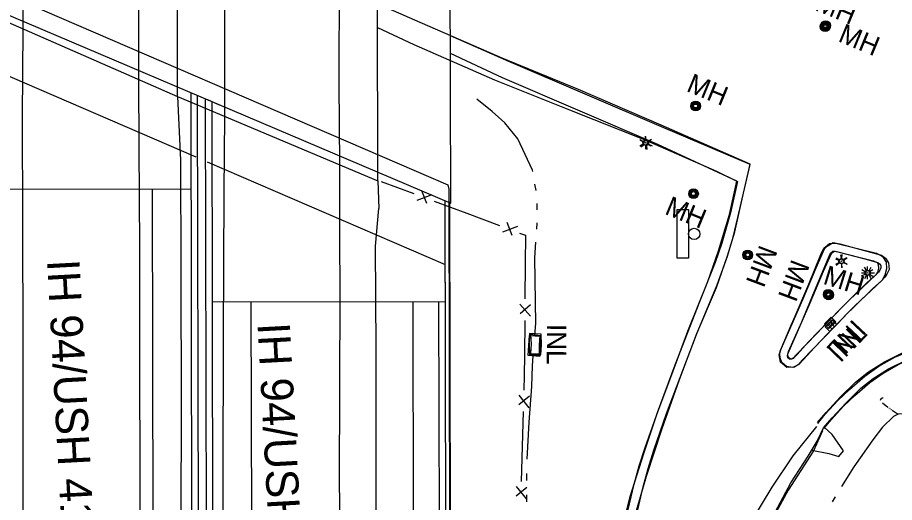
# Model space of a CAD drawing. Extents: x 588843 to 2552415, y 180129 to 269402.
# Drawn here: x 593958.1 to 594229.1, y 185274.3 to 185424.1 of the extents above; entities that cross this region are included whole.
import ezdxf

# ---------------------------------------------------------------- set-up
doc = ezdxf.new("R2010")
doc.units = 0
for name, color, linetype in [('Default', 7, 'Continuous'), ('E_DRN', 7, 'Continuous'), ('E_DRN_Text', 7, 'Continuous'), ('E_FEN_P', 7, 'Continuous'), ('E_LTG', 7, 'Continuous'), ('E_RDWY', 7, 'Continuous'), ('E_RDWY_AsphConc', 7, 'Continuous'), ('E_RDWY_C_and_G', 7, 'Continuous'), ('E_RDWY_Gravel', 7, 'Continuous'), ('E_RDWY_PavtEdge', 7, 'Continuous'), ('E_RDWY_Text', 7, 'Continuous'), ('E_SGN', 7, 'Continuous'), ('E_STRUCT', 7, 'Continuous'), ('E_UTL_MH', 7, 'Continuous'), ('E_UTL_MH_Text', 7, 'Continuous'), ('E_WTR_P', 7, 'Continuous'), ('P_RDWY_BarrierConc', 7, 'Continuous'), ('P_RDWY_PavtEdge', 7, 'Continuous'), ('P_STRUCT', 7, 'Continuous'), ('P_WAL', 7, 'Continuous')]:
    doc.layers.add(name, color=color, linetype=linetype)

# ---------------------------------------------------------------- blocks, each defined once
blk = doc.blocks.new('LPOL')
at = {"layer": 'Default'}
for p, q in [((-4, 0), (-1.5, 0)), ((-0.75, 1.3), (-2, 3.46)), ((0.75, 1.3), (2, 3.46)), ((1.5, 0), (4, 0)), ((-2, -3.46), (-0.75, -1.3)), ((2, -3.46), (0.75, -1.3))]:
    blk.add_line(p, q, dxfattribs=at)
for radius in [1.5, 1.5, 1.5, 0.125]:
    blk.add_circle((0, 0), radius, dxfattribs=at)
blk = doc.blocks.new('MHO')
at = {"layer": 'Default'}
for centre, radius in [((0.08, -0.12), 3), ((0.08, -0.12), 2.43), ((0.07, -0.15), 1.94), ((0.02, -0.16), 1.21)]:
    blk.add_circle(centre, radius, dxfattribs=at)
blk = doc.blocks.new('MHT')
at = {"layer": 'E_UTL_MH_Text'}
blk.add_text('MH', height=12, dxfattribs=at).set_placement((-9.81, -6))
blk = doc.blocks.new('INLO')
at = {"layer": 'E_DRN'}
for p, q in [((2, -4), (2, 0)), ((4, -4), (4, 0)), ((6, -2), (0, -2))]:
    blk.add_line(p, q, dxfattribs=at)
blk.add_lwpolyline([(0, -4), (6, -4), (6, 0), (0, 0), (0, -4)], close=True, dxfattribs=at)
blk = doc.blocks.new('INLT_21')
at = {"layer": 'E_DRN_Text'}
blk.add_text('INL', height=12, dxfattribs=at).set_placement((-11.03, -6))
blk = doc.blocks.new('SGN_1')
at = {"layer": 'Default'}
blk.add_lwpolyline([(-3.5, -15), (-10.5, -15), (-10.5, 15), (-3.5, 15)], close=True, dxfattribs=at)
blk.add_circle((0, 0), 3.5, dxfattribs=at)
blk = doc.blocks.new('LPOL_4')
at = {"layer": 'E_LTG'}
for p, q in [((-13.1, 0), (-4.9, 0)), ((-2.5, 4.3), (-6.6, 11.4)), ((2.5, 4.3), (6.6, 11.4)), ((4.9, 0), (13.1, 0)), ((-6.6, -11.4), (-2.5, -4.3)), ((6.6, -11.4), (2.5, -4.3))]:
    blk.add_line(p, q, dxfattribs=at)
for radius in [4.92, 4.92, 4.92, 0.41]:
    blk.add_circle((0, 0), radius, dxfattribs=at)
blk = doc.blocks.new('CULV2_4')
at = {"layer": 'E_DRN'}
blk.add_arc((65, 48), 80.7, 216.8699, 323.1301, dxfattribs=at)
blk = doc.blocks.new('MHO_3')
at = {"layer": 'E_UTL_MH'}
for centre, radius in [((0.3, -0.4), 9.84), ((0.3, -0.4), 7.98), ((0.2, -0.5), 6.35), ((0.1, -0.5), 3.97)]:
    blk.add_circle(centre, radius, dxfattribs=at)
blk = doc.blocks.new('MHT_3')
at = {"layer": 'E_UTL_MH_Text'}
blk.add_text('MH', height=39.37, dxfattribs=at).set_placement((-32.2, -19.7))
blk = doc.blocks.new('INLO_3')
at = {"layer": 'E_DRN'}
for p, q in [((6.6, -13.1), (6.6, 0)), ((13.1, -13.1), (13.1, 0)), ((19.7, -6.6), (0, -6.6))]:
    blk.add_line(p, q, dxfattribs=at)
blk.add_lwpolyline([(0, -13.1), (19.7, -13.1), (19.7, 0), (0, 0)], close=True, dxfattribs=at)
blk = doc.blocks.new('INLT_37_1')
at = {"layer": 'E_DRN_Text'}
blk.add_text('INL', height=39.37, dxfattribs=at).set_placement((-36.2, -19.7))
blk = doc.blocks.new('INLT_47_1')
at = {"layer": 'E_DRN_Text'}
blk.add_text('INL', height=39.37, dxfattribs=at).set_placement((-36.2, -19.7))

msp = doc.modelspace()

# ---------------------------------------------------------------- linework, layer by layer
at = {"layer": 'E_DRN'}
msp.add_lwpolyline([(594119.84, 185325.62), (594119.41, 185319.4), (594115.9, 185319.65), (594116.33, 185325.86)], close=True, dxfattribs=at)
at = {"layer": 'E_FEN_P'}
for p, q in [((594082.92, 185370.69), (594084.45, 185366.71)), ((594081.62, 185367.69), (594086.28, 185369.44)), ((594108.06, 185357.84), (594112.71, 185359.59)), ((594109.36, 185360.84), (594110.88, 185356.86)), ((594113.36, 185335.55), (594116.6, 185331.77)), ((594116.63, 185335.35), (594113.41, 185332.55)), ((594113, 185307.37), (594116.16, 185303.53)), ((594116.27, 185307.11), (594112.99, 185304.38)), ((594115.46, 185278.91), (594112.18, 185276.18)), ((594112.2, 185279.18), (594115.36, 185275.33))]:
    msp.add_line(p, q, dxfattribs=at)
for points in [[(594070.5, 185373.44), (594080.6, 185369.68)], [(594086.84, 185367.35), (594096.94, 185363.59)], [(594096.94, 185363.59), (594107.03, 185359.83)], [(594113.28, 185357.5), (594115.05, 185356.84), (594114.98, 185347.96)], [(594114.98, 185347.96), (594114.89, 185337.19)], [(594114.83, 185330.53), (594114.74, 185319.76)], [(594114.74, 185319.76), (594114.69, 185313.48), (594114.56, 185308.99)], [(594114.37, 185302.32), (594114.06, 185291.56)], [(594114.06, 185291.56), (594113.76, 185280.79)]]:
    msp.add_lwpolyline(points, dxfattribs=at)
at = {"layer": 'E_RDWY'}
for points in [[(593959.87, 185420.54), (593959.84, 185445.18), (593959.68, 185484.05), (593959.45, 185518.19), (593959.33, 185553.9), (593959.27, 185602.1), (593959.3, 185642.07)], [(593995.63, 185404.88), (593995.6, 185440.77), (593995.74, 185473.91), (593995.68, 185502.41), (593995.72, 185538.18), (593995.67, 185568.02), (593995.66, 185604.47), (593995.5, 185626.87)], [(594022.14, 185393.45), (594022.21, 185425.91), (594022.13, 185466.23), (594022.08, 185503.34), (594021.81, 185547.03), (594021.91, 185590.06), (594021.79, 185615.43)], [(594057.68, 185378.51), (594057.47, 185403.68), (594057.63, 185436.51), (594057.67, 185474.34), (594057.7, 185515.46), (594057.58, 185553.57), (594057.6, 185599.99)], [(594134.22, 185124.9), (594134.77, 185148.54), (594135.77, 185179.97), (594136.28, 185192.54), (594137.54, 185206.61), (594139.46, 185225.22), (594142.23, 185241.02), (594145.31, 185255.47), (594148.51, 185268.59), (594152.45, 185282.37), (594157.29, 185297.1), (594162.7, 185312.29), (594168.06, 185326.49), (594174.07, 185340.63), (594177.55, 185350.43), (594179.74, 185357.88), (594182.42, 185369.81), (594184.51, 185378.76), (594157, 185390.78), (594131.51, 185401.82), (594107.85, 185411.56), (594080.85, 185423.3), (594069.33, 185428.3)], [(593960.11, 185118.13), (593960.11, 185156.58), (593960.05, 185202.8), (593960.09, 185241.65), (593959.88, 185278.24), (593959.89, 185323.37), (593959.78, 185360.75), (593959.65, 185393.32), (593959.87, 185420.54)], [(593996.46, 185124.29), (593996.36, 185155.17), (593996.3, 185186.28), (593996.32, 185216.24), (593996.09, 185244.79), (593996.03, 185281.16), (593995.91, 185318.32), (593995.88, 185353.01), (593995.73, 185384.05), (593995.63, 185404.88)], [(594023.34, 184682.26), (594023.25, 184709.56), (594023.04, 184739.91), (594023, 184778.2), (594022.82, 184818.16), (594022.67, 184861.06), (594022.65, 184896.86), (594022.58, 184934.07), (594022.62, 184972.8), (594022.48, 185013.2), (594022.39, 185057.62), (594022.2, 185103.22), (594022.12, 185147.96), (594021.99, 185189.79), (594021.86, 185234.19), (594021.61, 185282.87), (594021.71, 185325.21), (594022.01, 185370.2), (594022.14, 185393.45)], [(594058.92, 184785.01), (594058.82, 184814.32), (594058.74, 184856.48), (594058.72, 184888.42), (594058.64, 184920.39), (594058.61, 184955.57), (594058.47, 184990.54), (594058.38, 185026.41), (594058.18, 185063.12), (594058.32, 185096.32), (594058.13, 185129.63), (594058.04, 185158.77), (594058.03, 185187.99), (594057.99, 185226.54), (594057.97, 185253.66), (594057.64, 185280.67), (594057.82, 185338.96), (594057.67, 185356.32), (594057.68, 185378.51)], [(594205.01, 185297.7), (594197.71, 185288.63), (594191.17, 185279.04), (594184.31, 185267.59), (594180.15, 185259.31), (594175.77, 185249.91), (594172.69, 185242.19), (594169.22, 185231.66), (594166.77, 185222.94), (594165.07, 185214.83), (594163.62, 185206.9), (594162.45, 185197.1), (594161.23, 185184.44), (594160.28, 185165.36), (594159.58, 185146.27), (594159.15, 185122.07), (594158.92, 185089.58), (594158.3, 185056.12), (594157.54, 185024.13), (594157.54, 184999.97), (594157.9, 184963.47), (594157.95, 184939.34), (594157.87, 184908.64), (594157.93, 184877.55)], [(594203.53, 185290.43), (594208.85, 185289.37), (594211.93, 185288.5), (594213.36, 185290.21), (594209.85, 185295.31), (594207.43, 185297.56)]]:
    msp.add_lwpolyline(points, dxfattribs=at)
at = {"layer": 'E_RDWY_AsphConc'}
for points in [[(594162.89, 185312.88), (594167.91, 185326.18), (594174.28, 185341.46), (594177.53, 185350.38), (594177.53, 185350.38), (594179.28, 185356.27), (594180.73, 185362.25), (594180.73, 185362.25), (594184.49, 185378.71), (594157.87, 185390.04), (594109.98, 185410.5), (594091.86, 185418.39)], [(594139.09, 185239.51), (594148.71, 185279.92), (594148.71, 185279.92), (594150.25, 185285.62), (594152.04, 185291.24), (594152.04, 185291.24), (594156.08, 185302.59), (594160.35, 185313.84), (594160.35, 185313.84), (594165.28, 185327.17), (594171.46, 185342.57), (594174.73, 185351.99), (594174.73, 185351.99), (594178.14, 185363.22), (594178.14, 185363.22), (594180.35, 185373.48), (594155.96, 185384.82), (594107.96, 185405.42), (594091.88, 185412.92)]]:
    msp.add_lwpolyline(points, dxfattribs=at)
for points in [[(594116.27, 185326.43), (594116.23, 185323.15), (594116.27, 185319.89), (594119.8, 185319.91), (594120.05, 185322.92), (594119.92, 185326.29)], [(594116.63, 185326.14), (594116.79, 185323.18), (594116.6, 185320.26), (594119.41, 185320.16), (594119.44, 185322.93), (594119.59, 185325.75)]]:
    msp.add_lwpolyline(points, close=True, dxfattribs=at)
at = {"layer": 'E_RDWY_C_and_G'}
for points in [[(594198.16, 185331.06), (594202.6, 185341.73), (594206.39, 185350.88), (594207.3, 185352.8), (594209.04, 185354.3), (594211, 185354.41), (594223.57, 185351.25), (594225.45, 185350.27), (594226.58, 185348.55), (594226.65, 185346.41), (594226.18, 185344.44), (594225.33, 185342.98), (594216.84, 185334.96), (594210.29, 185328.34), (594204.38, 185322.17), (594200.87, 185318.28), (594199.75, 185317.13), (594198.23, 185316.04), (594195.84, 185315.98), (594193.91, 185317.58), (594193.48, 185319.83), (594194.06, 185321.76), (594197.22, 185329.04), (594198.16, 185331.06)], [(594200.47, 185330.1), (594204.91, 185340.77), (594208.68, 185349.87), (594209.33, 185351.25), (594210.02, 185351.85), (594210.76, 185351.89), (594222.68, 185348.89), (594223.72, 185348.35), (594224.11, 185347.77), (594224.14, 185346.66), (594223.83, 185345.38), (594223.35, 185344.55), (594215.09, 185336.75), (594208.5, 185330.08), (594202.55, 185323.87), (594199.05, 185319.99), (594198.11, 185319.03), (594197.4, 185318.52), (594196.71, 185318.5), (594196.2, 185318.93), (594196.05, 185319.69), (594196.41, 185320.9), (594199.51, 185328.04), (594200.47, 185330.1)]]:
    msp.add_lwpolyline(points, close=True, dxfattribs=at)
for points in [[(594200.78, 185336.94), (594204.91, 185346.74), (594207.52, 185352.58), (594208.33, 185353.46), (594210.19, 185354.6), (594212.23, 185354.12), (594220.62, 185351.93), (594225.07, 185350.65), (594226.3, 185349.73), (594227.3, 185348.32), (594227.43, 185346.21), (594226.72, 185344.78), (594226.14, 185343.86), (594225.09, 185342.75), (594222.39, 185340.36), (594217.01, 185335.05), (594213.76, 185331.87)], [(594203.08, 185335.97), (594207.21, 185345.74), (594209.64, 185351.19), (594209.93, 185351.51), (594210.62, 185351.93), (594211.62, 185351.7), (594219.96, 185349.51), (594223.93, 185348.38), (594224.48, 185347.96), (594224.85, 185347.45), (594224.89, 185346.72), (594224.54, 185346), (594224.16, 185345.4), (594223.35, 185344.55), (594220.68, 185342.19), (594215.26, 185336.83), (594212.01, 185333.66)], [(594213.86, 185331.97), (594204.02, 185321.77), (594200.38, 185318.05), (594200.11, 185317.61), (594199.31, 185316.74), (594197.67, 185315.96), (594195.74, 185316.31), (594194.32, 185317.52), (594193.86, 185318.61), (594193.65, 185319.74), (594193.75, 185320.99), (594200.79, 185336.97)], [(594212.06, 185333.7), (594202.23, 185323.51), (594198.39, 185319.59), (594198.1, 185319.11), (594197.8, 185318.79), (594197.33, 185318.57), (594196.84, 185318.65), (594196.39, 185319.04), (594196.27, 185319.33), (594196.17, 185319.87), (594196.21, 185320.37), (594203.08, 185335.97)], [(594205.39, 185298.7), (594207.73, 185301.54), (594211.63, 185305.72), (594215.21, 185309.17), (594219.93, 185313.26), (594224.29, 185316.34), (594229.19, 185319.15), (594235.96, 185321.98), (594243.1, 185324.2), (594248.05, 185325.28), (594257, 185326.7), (594262.21, 185327.03), (594269.45, 185326.4), (594275.12, 185325.37), (594281.22, 185323.74), (594289.63, 185321.22), (594314.89, 185310.42)], [(594207.32, 185297.11), (594209.61, 185299.89), (594213.41, 185303.97), (594216.9, 185307.33), (594221.47, 185311.29), (594225.64, 185314.23), (594230.3, 185316.91), (594236.82, 185319.63), (594243.74, 185321.78), (594248.51, 185322.82), (594257.28, 185324.21), (594262.19, 185324.53), (594269.12, 185323.92), (594274.57, 185322.93), (594280.54, 185321.34), (594288.78, 185318.87), (594313.91, 185308.12)], [(594205.31, 185298.93), (594208.02, 185302.03), (594212.38, 185306.8), (594217.04, 185311.42), (594221.07, 185314.57), (594226.01, 185317.76), (594231.58, 185320.45)], [(594207.19, 185297.28), (594209.89, 185300.36), (594214.19, 185305.07), (594218.69, 185309.54), (594222.52, 185312.53), (594227.24, 185315.58), (594232.56, 185318.15)]]:
    msp.add_lwpolyline(points, dxfattribs=at)
at = {"layer": 'E_RDWY_Gravel'}
for points in [[(594069.34, 185421), (594080.56, 185415.72), (594105.53, 185404.87), (594128.64, 185395.58), (594151.78, 185386.37), (594174.13, 185376.63), (594180.6, 185373.38), (594178.39, 185363.74), (594175.71, 185354.38), (594173.65, 185348.4), (594168.87, 185336.29), (594161.21, 185316.73), (594155.76, 185301.94), (594151.53, 185289.3), (594147.37, 185276.04), (594143.77, 185261.7)], [(594206.85, 185296.39), (594204.06, 185290.22), (594196.29, 185278.11), (594185.81, 185259), (594178.98, 185245.18), (594176.68, 185239.29), (594172.05, 185223.82), (594168.57, 185210.58), (594166.27, 185198.96), (594164.27, 185185.91), (594163.54, 185174.75), (594162.74, 185136.89), (594162.46, 185092.64), (594161.97, 185052.64), (594160.68, 185034.89), (594158.87, 185001), (594157.65, 184988.33)], [(594162.49, 185084.8), (594162.6, 185092.14), (594162.65, 185108.34), (594162.87, 185122.73), (594163.16, 185137.82), (594163.56, 185161.78), (594163.86, 185174.27), (594164.52, 185186.26), (594165.87, 185195.19), (594169.49, 185213.65), (594172.84, 185226.25), (594177.04, 185239.65), (594182.16, 185251.54), (594189.2, 185265.53), (594197.1, 185280.32), (594202.43, 185288.61), (594205.21, 185293.22), (594207.19, 185297.28)]]:
    msp.add_lwpolyline(points, dxfattribs=at)
at = {"layer": 'E_RDWY_PavtEdge'}
msp.add_lwpolyline([(594134.49, 185129.21), (594134.67, 185145.31), (594135.06, 185161.39), (594135.06, 185161.39), (594135.46, 185170.45), (594136.07, 185179.49), (594136.07, 185179.49), (594139.81, 185224.08), (594139.81, 185224.08), (594140.51, 185230.41), (594140.51, 185230.41), (594141.93, 185238.31), (594141.93, 185238.31), (594151.43, 185279.08), (594151.43, 185279.08), (594152.95, 185284.79), (594154.72, 185290.43), (594154.72, 185290.43), (594158.68, 185301.7), (594162.89, 185312.88), (594162.89, 185312.88)], dxfattribs=at)
at = {"layer": 'E_STRUCT'}
for points in [[(593947.53, 185425.93), (594007.57, 185399.67), (594069.43, 185373.6), (594069.03, 185595.2), (594007.48, 185621.74), (593947.15, 185647.44), (593947.53, 185425.93)], [(593938.1, 185432.27), (594092.05, 185366.69), (594091.65, 185474.37), (594091.41, 185581.17), (593937.6, 185645.83)], [(594007.57, 185399.67), (594007.57, 185428.21), (594007.32, 185465.26), (594007.38, 185496.34), (594007.27, 185528.01), (594006.95, 185555.68), (594007.15, 185580.26), (594007.06, 185599.87), (594007.48, 185621.74)], [(593940.03, 185437.58), (594091.04, 185372.39), (594091.42, 185371.08), (594091.82, 185162.88), (594092.22, 184996.64), (594092.65, 184834.31), (594092.95, 184677.06)], [(594007.57, 185399.67), (594008.45, 185379.96), (594008.58, 185346.39), (594008.62, 185302.69), (594008.59, 185270.63), (594008.85, 185235.62), (594008.95, 185198.53), (594009.16, 185161.43), (594009.23, 185125.36), (594009.42, 185092.69), (594009.24, 185064.46), (594009.4, 185031), (594009.61, 184996.11), (594009.68, 184962.18), (594009.8, 184932.13), (594009.91, 184898.48), (594010.17, 184858.49), (594010.07, 184823.02), (594010.32, 184787.4), (594010.45, 184753.11), (594010.69, 184718.6), (594010.65, 184679.45), (594010.55, 184642.38), (594010.12, 184601.49)], [(594069.43, 185373.6), (594069.71, 185365.04)], [(594070.34, 184832.43), (594069.78, 184870.55), (594069.64, 184910.08), (594069.4, 184945.47), (594069.43, 184982.11), (594069.44, 185018.32), (594069.3, 185050.57), (594069.18, 185084.48), (594069.08, 185115.73), (594069.05, 185146.25), (594068.97, 185177.88), (594068.98, 185210.48), (594068.94, 185241.38), (594068.93, 185280.5), (594068.89, 185321.81), (594068.74, 185353.46), (594069.71, 185365.04)]]:
    msp.add_lwpolyline(points, dxfattribs=at)
at = {"layer": 'E_WTR_P'}
for points in [[(594117.3, 185376.49), (594117.23, 185376.87), (594112.68, 185386.61), (594108.7, 185391.52), (594104.81, 185395.05), (594100, 185398.88)], [(594118.37, 185370.62), (594118.01, 185372.57)], [(594118.71, 185364.66), (594118.64, 185366.65)], [(594118.58, 185358.7), (594118.72, 185360.69)], [(594117.92, 185325.9), (594118.24, 185329.59), (594117.96, 185349.84), (594118.3, 185354.73)], [(594115.62, 185287.65), (594116.25, 185299.08), (594117.04, 185310.11), (594117.24, 185316.5), (594117.43, 185319.56)], [(594225.4, 185305), (594227.1, 185303.72)], [(594227.34, 185303.54), (594227.45, 185303.45)], [(594227.69, 185303.27), (594227.8, 185303.18)], [(594228.04, 185303.01), (594228.11, 185302.95), (594228.16, 185302.92)], [(594228.41, 185302.76), (594230.22, 185301.56)], [(594255.72, 185302.37), (594253.12, 185302.58), (594243.33, 185303.07), (594237.68, 185302.72), (594232.59, 185301.77), (594230.28, 185301.59), (594228.86, 185300.84)], [(594228.86, 185300.84), (594225.39, 185297.48), (594222.39, 185293.63), (594216.58, 185285.31), (594212.76, 185279.18)], [(594115.47, 185281.04), (594115.47, 185283.24)], [(594115.48, 185274.42), (594115.48, 185276.62)], [(594210.79, 185276), (594209.81, 185274.41)]]:
    msp.add_lwpolyline(points, dxfattribs=at)
at = {"layer": 'P_RDWY_BarrierConc'}
for p, q in [((594015.52, 183703.15), (594011.71, 185400.89)), ((594017.52, 183703.15), (594013.71, 185400.03)), ((594020.02, 183703.16), (594016.21, 185398.95)), ((594022.02, 183703.16), (594018.21, 185398.08))]:
    msp.add_line(p, q, dxfattribs=at)
at = {"layer": 'P_RDWY_PavtEdge'}
for p, q in [((593939.78, 185371.01), (594011.77, 185371.17)), ((594003.52, 183703.12), (593999.78, 185371.14)), ((594018.35, 185336.21), (594090.35, 185336.37)), ((594034.02, 183703.19), (594030.35, 185336.23)), ((594082.72, 184282.49), (594080.35, 185336.34)), ((594090.4, 184426.97), (594088.35, 185336.36))]:
    msp.add_line(p, q, dxfattribs=at)
at = {"layer": 'P_STRUCT'}
for p, q in [((593939.68, 185412.74), (594013.2, 185380.99)), ((594016.77, 185398.71), (594020.22, 185397.22)), ((594018.21, 185398.08), (594018.21, 185398.14)), ((594090.33, 185347.69), (594016.81, 185379.44)), ((594090.28, 185367.09), (594090.28, 185367.44)), ((594092.4, 184426.97), (594090.28, 185367.09)), ((594093.84, 184426.97), (594091.73, 185367.1))]:
    msp.add_line(p, q, dxfattribs=at)
at = {"layer": 'P_WAL'}
for p, q in [((594092.4, 184426.97), (594090.28, 185366.96)), ((594093.71, 184426.97), (594091.6, 185366.1))]:
    msp.add_line(p, q, dxfattribs=at)

# ---------------------------------------------------------------- block references
at = {"layer": 'E_DRN'}
for name, p, xscale, yscale, rotation in [('INLO', (594210.99, 185330.1), 0.5, 0.5, -135.38814367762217), ('INLO_3', (594211.25, 185329.27), 0.15240030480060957, 0.15240030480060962, -133.9605535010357), ('CULV2_4', (594225.65, 185306.47), 0.008691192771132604, 0.008691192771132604, -143.84476244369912)]:
    msp.add_blockref(name, p, dxfattribs=dict(at, xscale=xscale, yscale=yscale, rotation=rotation))
at = {"layer": 'E_DRN_Text'}
for name, p, xscale, yscale, rotation in [('INLT_21', (594214.83, 185325.06), 0.49999999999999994, 0.49999999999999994, -133.2354227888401), ('INLT_37_1', (594214.04, 185323.24), 0.15240030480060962, 0.15240030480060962, 46.039446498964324), ('INLT_47_1', (594124.69, 185323.87), 0.1524003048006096, 0.1524003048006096, -90.21819803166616)]:
    msp.add_blockref(name, p, dxfattribs=dict(at, xscale=xscale, yscale=yscale, rotation=rotation))
at = {"layer": 'E_LTG'}
for name, p, xscale, yscale, rotation in [('LPOL', (594152.13, 185385.42), 0.5000000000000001, 0.5, -89.67337617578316), ('LPOL_4', (594152.38, 185385.31), 0.1524003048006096, 0.15240030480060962, -84.36014555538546), ('LPOL_4', (594212.68, 185348.74), 0.1524003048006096, 0.15240030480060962, -84.36014555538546), ('LPOL', (594212.77, 185348.86), 0.5000000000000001, 0.5, -90.72490345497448), ('LPOL_4', (594220.92, 185345.2), 0.15240030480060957, 0.15240030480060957, 0.8014450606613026), ('LPOL', (594220.7, 185345.21), 0.5000000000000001, 0.5, -90.72490345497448)]:
    msp.add_blockref(name, p, dxfattribs=dict(at, xscale=xscale, yscale=yscale, rotation=rotation))
at = {"layer": 'E_SGN', "xscale": 0.5, "yscale": 0.5}
msp.add_blockref('SGN_1', (594167.21, 185357.22), dxfattribs=at)
at = {"layer": 'E_UTL_MH'}
for name, p, xscale, yscale, rotation in [('MHO_3', (594207.66, 185421.33), 0.1524003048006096, 0.1524003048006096, -22.471395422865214), ('MHO', (594207.82, 185421.65), 0.4999999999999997, 0.4999999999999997, -22.447224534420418), ('MHO', (594167.73, 185396.76), 0.49999999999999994, 0.5000000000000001, -87.92994382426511), ('MHO', (594167.07, 185369.69), 0.49999999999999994, 0.5000000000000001, -87.92994382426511), ('MHO', (594183.84, 185350.74), 0.49999999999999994, 0.49999999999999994, -110.51581262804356), ('MHO_3', (594208.78, 185338.46), 0.15240030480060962, 0.1524003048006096, -17.222711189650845), ('MHO', (594208.7, 185338.6), 0.5000000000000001, 0.5, -90.72490345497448)]:
    msp.add_blockref(name, p, dxfattribs=dict(at, xscale=xscale, yscale=yscale, rotation=rotation))
at = {"layer": 'E_UTL_MH_Text'}
for name, p, xscale, yscale, rotation in [('MHT', (594209.88, 185427.4), 0.4999999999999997, 0.4999999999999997, -22.447224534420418), ('MHT_3', (594217.07, 185417.73), 0.1524003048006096, 0.1524003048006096, -22.471395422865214), ('MHT', (594170.18, 185402.32), 0.4999999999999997, 0.4999999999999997, -22.447224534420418), ('MHT', (594163.48, 185364.4), 0.4999999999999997, 0.4999999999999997, -22.447224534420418), ('MHT', (594188.57, 185348.48), 0.49999999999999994, 0.49999999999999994, -110.51581262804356), ('MHT', (594198.49, 185344.04), 0.49999999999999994, 0.49999999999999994, -110.51581262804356), ('MHT_3', (594212.31, 185343.29), 0.15240030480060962, 0.1524003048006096, -17.222711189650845)]:
    msp.add_blockref(name, p, dxfattribs=dict(at, xscale=xscale, yscale=yscale, rotation=rotation))

# ---------------------------------------------------------------- texts
at = {"layer": 'E_RDWY_Text'}
for p in [(593967.22, 185349.12), (594032.25, 185329.57)]:
    msp.add_text('IH 94/USH 41', height=10, rotation=273.0955, dxfattribs=at).set_placement(p)

doc.saveas('drawing.dxf')
